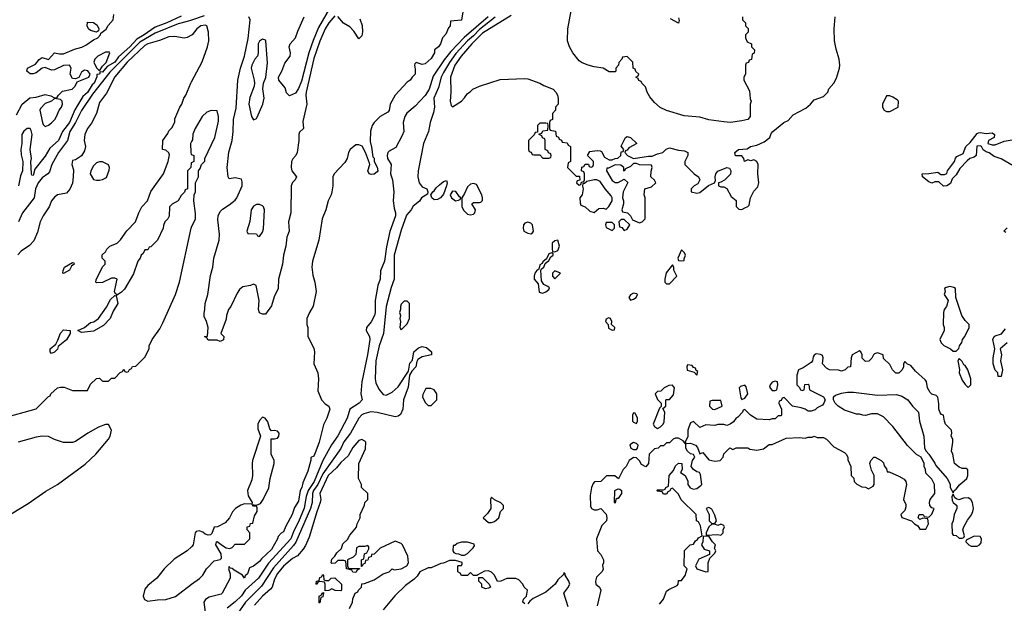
# Model space of a CAD drawing. Header units: inches. Extents: x 2348352 to 2479776, y 460422 to 613655.
# Tile 547 of 590: x 2458860 to 2465390, y 574942 to 578811. Entities that reach past the tile are written whole.
import ezdxf

# ---------------------------------------------------------------- set-up
doc = ezdxf.new("R2010")
doc.units = ezdxf.units.IN
doc.header["$MEASUREMENT"] = 0
doc.layers.add('C4557', color=7, linetype='Continuous')
doc.layers.add('C4567', color=7, linetype='Continuous')

msp = doc.modelspace()

# ---------------------------------------------------------------- linework, layer by layer
at = {"layer": 'C4557', "color": 4}
for points, elevation in [([(2458839.5, 578180.5), (2458877.2, 578250), (2458927.6, 578292.4), (2458970, 578298), (2459030, 578314), (2459067.1, 578307.1), (2459090, 578292), (2459107.3, 578292.7), (2459118, 578310), (2459144.1, 578335.9), (2459209, 578351), (2459228, 578370), (2459240.2, 578399.8), (2459318, 578430), (2459328, 578450), (2459312.5, 578472.5), (2459290, 578475.3), (2459270, 578462), (2459252.7, 578427.3), (2459230, 578418), (2459210, 578422), (2459194, 578450), (2459200.9, 578490), (2459189.3, 578509.3), (2459150, 578507), (2459090, 578479.3), (2459070, 578477.2), (2459030, 578494), (2459010, 578489.2), (2458970, 578458), (2458950, 578452), (2458930, 578452), (2458906.6, 578470), (2458912.7, 578490), (2458964.4, 578515.6), (2458990, 578546), (2459010, 578561), (2459050, 578546), (2459090, 578592), (2459123.8, 578583.8), (2459150, 578583.8), (2459224.2, 578615.8), (2459271.8, 578628.2), (2459299.1, 578640.9), (2459350, 578677.3), (2459378, 578690), (2459395.3, 578710), (2459398, 578722), (2459432.9, 578747.1), (2459447.2, 578772.8), (2459480.9, 578810), (2459484.7, 578844.7)], 12), ([(2460000, 578808.7), (2459970, 578798.6), (2459910, 578783.4), (2459758.2, 578721.8), (2459657.7, 578662.3), (2459457.6, 578462.4), (2459343, 578317), (2459270, 578209.7), (2459230.8, 578129.2), (2459193.6, 578070), (2459177.8, 578010), (2459116.5, 577930), (2459073.4, 577850), (2459057.4, 577802.6), (2459047.3, 577790), (2459010, 577762.4), (2458983.2, 577730), (2458965.2, 577690), (2458954.9, 577630), (2458878.5, 577530), (2458851.3, 577470)], 16), ([(2459930, 578834.5), (2459834.8, 578790), (2459758, 578762), (2459686, 578710), (2459637.4, 578682.6), (2459590, 578629.8), (2459515.5, 578564.5), (2459490, 578529.8), (2459439.6, 578500.4), (2459410, 578464), (2459394, 578466), (2459390, 578449), (2459372, 578448), (2459372, 578432), (2459354.4, 578390), (2459341.2, 578378.8), (2459310, 578328), (2459278, 578302), (2459226.4, 578213.6), (2459190.2, 578130), (2459143.8, 578070), (2459116.4, 578010), (2459060.3, 577959.7), (2459030, 577905.2), (2458961, 577819), (2458950, 577778), (2458940.4, 577780.4), (2458938, 577790), (2458934, 577870), (2458939, 577890), (2458929, 577950), (2458942.7, 578050), (2458936.5, 578076.5), (2458928.7, 578088.7), (2458910, 578089), (2458887.5, 578072.5), (2458874.8, 578050), (2458874.8, 577990), (2458867.7, 577950), (2458870, 577914), (2458881, 577870), (2458878, 577810), (2458865.2, 577774.8), (2458852, 577710)], 12), ([(2460000, 578708.5), (2459970, 578692.7), (2459950, 578689.3), (2459890, 578699.6), (2459850, 578698), (2459786.7, 578673.3), (2459710, 578651.6), (2459690, 578639.9), (2459573.7, 578530), (2459490, 578432), (2459436.7, 578323.3), (2459390, 578260.9), (2459370.3, 578190), (2459335.8, 578124.2), (2459310, 578089.2), (2459293, 578050), (2459286.8, 578010), (2459296.3, 577970), (2459290, 577942), (2459270, 577909), (2459230, 577882), (2459210, 577878), (2459206.8, 577850), (2459215.9, 577815.9), (2459215.5, 577770), (2459210, 577728), (2459193.2, 577686.8), (2459170, 577662), (2459110, 577649), (2459090, 577635.3), (2459071.3, 577610), (2459056, 577570), (2459014.8, 577510), (2458994.8, 577470), (2458978, 577402), (2458954.6, 577345.4), (2458925.5, 577314.5), (2458870, 577277.2), (2458847.3, 577252.7)], 24), ([(2460000, 577863), (2459998, 577862), (2459994, 577830), (2459974, 577810), (2459974, 577690), (2459958, 577682), (2459952.7, 577667.3), (2459930, 577646), (2459912, 577610), (2459871.6, 577588.4), (2459854, 577570), (2459851.1, 577508.9), (2459842, 577490), (2459822, 577470), (2459812.7, 577447.3), (2459812, 577430), (2459774, 577350), (2459730, 577306), (2459718, 577302), (2459710, 577286), (2459690, 577286), (2459679.8, 577260.2), (2459666, 577250), (2459658, 577230), (2459642.8, 577210), (2459614.8, 577125.2), (2459555.2, 577024.8), (2459535.2, 577004.8), (2459502, 576982), (2459506, 576990), (2459494.6, 576994.6), (2459489.2, 577010), (2459506, 577090), (2459490, 577098), (2459470, 577098), (2459410, 577068.7), (2459370, 577066), (2459366, 577070), (2459367.3, 577087.3), (2459408.4, 577171.6), (2459426, 577190), (2459426, 577210), (2459406, 577230), (2459407.3, 577252.7), (2459428.4, 577271.6), (2459438, 577290), (2459458, 577310), (2459506, 577330), (2459528.7, 577351.3), (2459570, 577412), (2459628, 577470), (2459649.3, 577530.7), (2459669, 577570), (2459708.7, 577610), (2459730, 577672), (2459813.2, 577790), (2459844, 577870), (2459854, 577914), (2459848.4, 577928.4), (2459830, 577946), (2459808, 577950), (2459808.7, 578010), (2459843.1, 578056.9), (2459850, 578074), (2459870, 578094), (2459888, 578132), (2459890, 578154), (2459922, 578230), (2459935.3, 578250), (2459948.7, 578290), (2459962, 578310), (2459995.3, 578390), (2460000, 578398.9)], 24), ([(2460000, 578003.7), (2459992, 577990), (2459994, 577930), (2459998, 577918), (2460000, 577917)], 24), ([(2458746, 576170), (2458970, 576232), (2459050, 576314), (2459062, 576318), (2459066, 576330), (2459110, 576371), (2459130, 576376), (2459155.3, 576375.3), (2459210, 576354), (2459310, 576354), (2459330, 576394), (2459370, 576432), (2459390, 576434), (2459410, 576414), (2459450, 576414), (2459470, 576434), (2459490, 576434), (2459527.3, 576472.7), (2459542, 576478), (2459550, 576494), (2459558, 576478), (2459570, 576474), (2459582, 576478), (2459587.3, 576492.7), (2459602, 576498), (2459607.3, 576512.7), (2459630, 576514), (2459690, 576574), (2459718, 576630), (2459718, 576650), (2459738, 576690), (2459790, 576762), (2459810, 576802), (2459892.3, 576990), (2459919.3, 577070), (2459997.2, 577430), (2460000, 577436)], 24), ([(2458804.4, 575535.6), (2458915.8, 575604.2), (2459034.2, 575685.9), (2459110, 575730.7), (2459295.3, 575864.7), (2459365.2, 575930), (2459449, 576030), (2459459, 576050), (2459468.7, 576090), (2459450, 576128), (2459430, 576128.7), (2459382, 576110), (2459312, 576070), (2459230, 576015.3), (2459210, 576009), (2459150, 576008.7), (2459090, 576028.7), (2459050, 576048.7), (2459010, 576049.2), (2458970, 576043.7), (2458850, 576009.5)], 24), ([(2460000, 575316.2), (2459970.5, 575289.5), (2459884.7, 575235.3), (2459818.8, 575170), (2459770.4, 575109.6), (2459710, 575061.2), (2459690, 575035.3), (2459678.8, 574990), (2459687.9, 574967.9), (2459710, 574956), (2459773.6, 574966.4), (2459830, 574967.3), (2459892.3, 574987.7), (2460000, 575068.7)], 24)]:
    msp.add_lwpolyline(points, dxfattribs=dict(at, elevation=elevation))
for points, elevation in [([(2459370, 578728.7), (2459330, 578739), (2459315.3, 578750), (2459308, 578770), (2459310, 578794), (2459350, 578791.3), (2459374, 578774), (2459384.7, 578750), (2459382, 578738)], 12), ([(2459430, 578596), (2459378, 578570), (2459358, 578550), (2459351.3, 578530), (2459370, 578492), (2459390, 578472), (2459410, 578502), (2459433.6, 578526.4), (2459458, 578590), (2459455.3, 578595.3)], 12), ([(2459090, 578288), (2459072, 578270), (2459030, 578256), (2458998.8, 578221.2), (2458993.4, 578210), (2459010.7, 578130), (2459016.3, 578116.3), (2459030, 578102.8), (2459050, 578110.8), (2459070, 578126.8), (2459093.2, 578150), (2459105.2, 578170), (2459121.2, 578210), (2459137.2, 578230), (2459144, 578250), (2459142, 578270), (2459130, 578282)], 12), ([(2459410, 577868.7), (2459390, 577868.7), (2459370, 577862), (2459350, 577842), (2459330.8, 577810), (2459327.3, 577790), (2459350, 577751.3), (2459370, 577746), (2459390, 577746.8), (2459410, 577751), (2459434.8, 577765.2), (2459454, 577814), (2459455.3, 577830), (2459448.4, 577848.4)], 28), ([(2459150, 577128.7), (2459146, 577130), (2459148, 577148), (2459158, 577170), (2459210, 577202), (2459219.6, 577199.6), (2459222, 577190), (2459203.6, 577176.4), (2459191.3, 577150)], 24), ([(2459270, 576738), (2459246, 576750), (2459290, 576771.3), (2459330, 576802.8), (2459352.1, 576807.9), (2459382, 576830), (2459435.1, 576904.9), (2459462.9, 576957.1), (2459490, 576982), (2459499.6, 576979.6), (2459510.5, 576930), (2459480.4, 576879.6), (2459459.1, 576830), (2459416.1, 576783.9), (2459350, 576746.6)], 24), ([(2459070, 576598), (2459062, 576610), (2459062, 576630), (2459099, 576661), (2459114, 576686), (2459130, 576734), (2459150, 576754), (2459194, 576750), (2459194, 576730), (2459170.6, 576689.4), (2459115.3, 576644.7), (2459110, 576628), (2459090, 576608)], 24)]:
    msp.add_lwpolyline(points, close=True, dxfattribs=dict(at, elevation=elevation))
at = {"layer": 'C4567', "color": 4}
for points, elevation in [([(2461798, 578862), (2461790, 578808), (2461718, 578802), (2461714, 578770), (2461703.6, 578756.4), (2461685.4, 578714.6), (2461664.7, 578690), (2461651, 578650), (2461638, 578630), (2461611.3, 578610), (2461610.7, 578590), (2461590, 578554), (2461550, 578519), (2461530, 578514), (2461490, 578528), (2461481, 578519), (2461478, 578510), (2461483.5, 578483.5), (2461482.8, 578450), (2461462.8, 578430), (2461450, 578409), (2461430, 578396), (2461350.3, 578309.7), (2461316.4, 578250), (2461310, 578208), (2461302, 578198), (2461250, 578168.7), (2461210, 578128.7), (2461198.8, 578110), (2461187.7, 578072.3), (2461183.8, 578003.8), (2461193.7, 577966.3), (2461202, 577902), (2461210, 577892), (2461211.3, 577870), (2461230, 577834), (2461234.8, 577810), (2461230, 577802), (2461210, 577786), (2461190, 577785.2), (2461178, 577790), (2461169, 577810), (2461182, 577850), (2461180.4, 577860.4), (2461154, 577930), (2461131.9, 577971.9), (2461110, 577981.2), (2461090, 577981.2), (2461051, 577950), (2461041, 577930), (2461031, 577890), (2461016.8, 577863.2), (2460944.7, 577790), (2460936, 577770), (2460937.3, 577710), (2460931, 577670), (2460926, 577650), (2460906, 577610), (2460891, 577550), (2460866.8, 577490), (2460844.7, 577350), (2460801, 577210), (2460798, 577170), (2460803.6, 577116.4), (2460818, 577070), (2460826, 577010), (2460807.1, 576912.9), (2460781, 576870), (2460764.7, 576830), (2460764.7, 576790), (2460771.3, 576770), (2460771.6, 576711.6), (2460810, 576634), (2460816, 576610), (2460811.3, 576530), (2460838, 576470), (2460842, 576430), (2460838, 576350), (2460861, 576290), (2460884.9, 576264.9), (2460911.3, 576250), (2460918, 576230), (2460898, 576170), (2460875.3, 576124.7), (2460846, 576010), (2460824.7, 575950), (2460810, 575918), (2460792, 575908), (2460792, 575892), (2460770, 575818), (2460738.5, 575741.5), (2460730.4, 575710), (2460719.1, 575690), (2460710, 575619), (2460683.4, 575576.6), (2460667.7, 575530), (2460625.3, 575454.7), (2460610, 575417.2), (2460593.2, 575406.8), (2460574, 575386), (2460570, 575368.7), (2460530, 575299.3), (2460463, 575237), (2460450, 575219), (2460410, 575189), (2460383.5, 575176.5), (2460370, 575138), (2460356, 575124), (2460350, 575108), (2460338, 575130), (2460282, 575162), (2460270, 575174), (2460256.4, 575176.4), (2460250, 575186), (2460244.7, 575170), (2460256.9, 575136.9), (2460256, 575110), (2460202, 575010), (2460196.9, 575003.1), (2460116.9, 574983.1), (2460091.3, 574968.7), (2460082, 574950), (2460094, 574850)], 24), ([(2460914.5, 578885.5), (2460841.4, 578758.6), (2460806.1, 578673.9), (2460777.3, 578590), (2460730, 578404), (2460710, 578355.3), (2460690, 578324), (2460650, 578306), (2460630, 578326), (2460620.1, 578360.1), (2460579.5, 578410), (2460577, 578430), (2460599.6, 578470), (2460618.3, 578521.7), (2460653.6, 578570), (2460655.6, 578590), (2460648.1, 578631.9), (2460654.5, 578650), (2460689.5, 578690), (2460704.6, 578735.4), (2460746.9, 578830)], 12), ([(2463654, 578830), (2463654, 578810), (2463674, 578790), (2463674, 578770), (2463691.6, 578751.6), (2463691.6, 578728.4), (2463674, 578710), (2463674, 578690), (2463684.7, 578664.7), (2463714, 578650), (2463714, 578630), (2463734, 578610), (2463731.6, 578588.4), (2463718, 578582), (2463712.7, 578547.3), (2463698, 578542), (2463692.7, 578527.3), (2463678, 578522), (2463674, 578510), (2463674, 578450), (2463662, 578430), (2463662, 578410), (2463699.6, 578339.6), (2463705.4, 578285.4), (2463711.3, 578270), (2463704.7, 578250), (2463704.7, 578170), (2463690, 578149), (2463650, 578139.3), (2463574, 578130), (2463530, 578133.3), (2463430, 578147.6), (2463370, 578163.7), (2463267.1, 578172.9), (2463150, 578209.5), (2463107.7, 578227.7), (2463070, 578262), (2463040.2, 578300.2), (2463022, 578330), (2463010, 578366), (2462986, 578390), (2462982, 578402), (2462967.3, 578407.3), (2462962, 578422), (2462946, 578430), (2462962, 578438), (2462966, 578450), (2462947.3, 578467.3), (2462942, 578482), (2462928.4, 578488.4), (2462926, 578530), (2462890, 578566), (2462858, 578562), (2462854, 578550), (2462832.7, 578527.3), (2462832, 578510), (2462814, 578490), (2462814, 578470), (2462810, 578466), (2462770, 578466), (2462728.7, 578488.7), (2462670, 578497.2), (2462630.7, 578509.3), (2462590, 578525.1), (2462570, 578538), (2462529.4, 578590), (2462506.6, 578630), (2462492.3, 578670), (2462496, 578750), (2462517.2, 578870)], 36), ([(2460083.4, 578836.6), (2460000, 578808.7)], 16), ([(2460950, 578837), (2460910, 578789.4), (2460886, 578750), (2460850, 578669.2), (2460810, 578554), (2460759, 578330), (2460757.4, 578310), (2460764.9, 578250), (2460736.9, 578136.9), (2460742, 578090), (2460715.3, 578064.7), (2460710.5, 578049.5), (2460710.4, 578010.3), (2460700.5, 577930), (2460690.7, 577910), (2460670.5, 577889.5), (2460663, 577870), (2460661.6, 577830), (2460666, 577810), (2460696, 577770), (2460686.8, 577750), (2460668.8, 577731.2), (2460661.1, 577710), (2460659.1, 577530), (2460643.1, 577470), (2460647.7, 577410), (2460632.7, 577370), (2460625.5, 577310), (2460610.4, 577250), (2460603.8, 577190), (2460576.5, 577090), (2460575.3, 577030), (2460547, 576973), (2460530, 576914), (2460490, 576858), (2460470, 576858), (2460450, 576868), (2460444, 576890), (2460449.3, 576950), (2460428.7, 577048.7), (2460410, 577058), (2460390.9, 577049.1), (2460340.7, 577039.3), (2460318, 577022), (2460301.6, 576998.4), (2460261, 576910), (2460244.7, 576890), (2460231, 576850), (2460230, 576826), (2460194, 576730), (2460214, 576710), (2460211.6, 576688.4), (2460190, 576678), (2460170, 576686), (2460110, 576686), (2460102, 576702), (2460086, 576710), (2460106, 576714), (2460109, 576770), (2460099, 576810), (2460083.1, 576843.1), (2460083.1, 576863.1), (2460089, 576891), (2460089.4, 576930), (2460107.8, 576990), (2460124.7, 577115.3), (2460141.2, 577170), (2460147.3, 577230), (2460182.9, 577350), (2460185.1, 577390), (2460174.8, 577485.2), (2460176.2, 577510), (2460190, 577538.8), (2460204.4, 577555.6), (2460250, 577582.8), (2460290, 577614.8), (2460300.9, 577630), (2460334.5, 577710), (2460336, 577736), (2460330, 577754), (2460290, 577762.7), (2460250, 577755.3), (2460242.7, 577770), (2460235.6, 577830), (2460247.3, 577932.7), (2460269.7, 578010), (2460276.2, 578070), (2460277.4, 578150), (2460296.6, 578223.4), (2460307.4, 578410), (2460324.7, 578490), (2460351.6, 578570), (2460374.9, 578685.1), (2460388.2, 578810), (2460379.6, 578830)], 16), ([(2461967.6, 578830), (2461808, 578692), (2461719, 578601), (2461676.3, 578543.7), (2461603, 578437), (2461574.9, 578350), (2461550, 578309.3), (2461482.4, 578237.6), (2461428.4, 578191.6), (2461414, 578170), (2461402.4, 578130), (2461407.2, 578070), (2461396, 578044), (2461355.6, 577964.4), (2461310, 577939.3), (2461302, 577930), (2461298, 577910), (2461300.5, 577890), (2461322.8, 577850), (2461319.3, 577790), (2461332.7, 577750), (2461341.6, 577670), (2461337, 577610), (2461342.6, 577562.6), (2461352.2, 577530), (2461352.2, 577510), (2461313.8, 577406.2), (2461293.7, 577306.3), (2461280.4, 577210), (2461254, 577146), (2461251.8, 577090), (2461234.9, 577050), (2461218.4, 576950), (2461217, 576870), (2461212.2, 576850), (2461191.7, 576808.3), (2461159.1, 576770), (2461157.3, 576750), (2461179.3, 576710), (2461181.3, 576690), (2461165.7, 576590), (2461128.7, 576410), (2461121.6, 576330), (2461131, 576290), (2461110.8, 576270), (2461050.6, 576230), (2461032.7, 576170), (2460970, 576052.7), (2460928, 575992), (2460870.3, 575890), (2460813, 575750), (2460772.8, 575690), (2460760.7, 575650), (2460746.8, 575573.2), (2460710, 575482.7), (2460677.2, 575422.8), (2460658, 575370), (2460510, 575207.8), (2460443.8, 575110), (2460356.4, 575030), (2460330, 574992), (2460290, 574951.6), (2460236, 574910)], 28), ([(2462013.7, 578826.4), (2461910, 578745.8), (2461870, 578702.8), (2461830, 578669.8), (2461752.7, 578587.3), (2461710, 578528), (2461670, 578461.6), (2461656.1, 578430), (2461638.2, 578361.8), (2461606.7, 578290), (2461610.3, 578230), (2461605.1, 578194.9), (2461582.4, 578130), (2461570.4, 578070), (2461538, 577990), (2461502.4, 577810), (2461501.6, 577770), (2461510.4, 577730), (2461530, 577704), (2461561, 577690), (2461566.8, 577670), (2461565.4, 577654.6), (2461524.7, 577630), (2461511.1, 577608.9), (2461470, 577575.3), (2461456, 577550), (2461425.7, 577514.3), (2461390, 577415.3), (2461343.1, 577250), (2461344.7, 577090), (2461323.4, 577036.6), (2461290.4, 576910), (2461272.4, 576730), (2461244.9, 576650), (2461222, 576550), (2461217.1, 576430), (2461222.8, 576402.8), (2461242, 576362), (2461270, 576326), (2461290, 576321), (2461330, 576342.8), (2461370, 576377.3), (2461438.6, 576481.4), (2461446.5, 576533.5), (2461465.2, 576554.8), (2461474, 576610), (2461504.1, 576635.9), (2461530, 576644), (2461557.5, 576637.5), (2461592, 576610), (2461592, 576590), (2461530, 576577.2), (2461501.4, 576558.6), (2461494, 576546), (2461486.8, 576510), (2461459.8, 576480.2), (2461445.4, 576454.6), (2461435.6, 576375.6), (2461404.9, 576290), (2461400.3, 576230), (2461386.7, 576193.3), (2461370, 576182), (2461350, 576178.7), (2461230, 576207.6), (2461189, 576211), (2461141.4, 576198.6), (2461128.9, 576191.1), (2461110, 576169.3), (2461053.7, 576070), (2461010, 576012), (2460990, 575969.5), (2460870, 575801.1), (2460838, 575730), (2460807.6, 575690), (2460801.6, 575670), (2460800.2, 575610), (2460789.3, 575570), (2460691.5, 575348.5), (2460675.2, 575324.8), (2460542.9, 575177.1), (2460464.7, 575055.3), (2460358.7, 574950), (2460303, 574870)], 32), ([(2461116.1, 578816.1), (2461131.4, 578771.4), (2461134.3, 578730), (2461130, 578704), (2461110, 578684), (2461075.2, 578735.2), (2461050, 578763.6), (2461008, 578788), (2460970, 578831.6)], 16), ([(2462120.6, 578839.4), (2461930, 578722.3), (2461857.8, 578650), (2461787.4, 578570), (2461746, 578510), (2461716.3, 578430), (2461719.1, 578330), (2461716, 578270), (2461722, 578242), (2461730, 578234), (2461789.1, 578270.9), (2461810, 578292), (2461830, 578322), (2461848.4, 578331.6), (2461866, 578350), (2461908.9, 578371.1), (2462046.3, 578413.7), (2462210, 578422), (2462230, 578419.1), (2462310, 578390.8), (2462335.5, 578375.5), (2462398, 578350), (2462416, 578330), (2462426, 578310), (2462431.6, 578288.4), (2462432, 578250), (2462414, 578230), (2462414, 578210), (2462394, 578190), (2462394, 578150), (2462378, 578142), (2462374, 578130), (2462374, 578090), (2462378, 578078), (2462412.7, 578072.7), (2462418, 578038), (2462432.7, 578032.7), (2462438, 578018), (2462452.7, 578012.7), (2462458, 577998), (2462490, 577994), (2462498, 577978), (2462514, 577970), (2462514, 577870), (2462498, 577862), (2462494, 577830), (2462550, 577774), (2462572.7, 577772.7), (2462574, 577746), (2462558, 577742), (2462554, 577730), (2462570, 577714), (2462582, 577718), (2462586, 577734), (2462602, 577738), (2462606, 577750), (2462606, 577790), (2462602, 577802), (2462586, 577810), (2462587.3, 577832.7), (2462602, 577838), (2462610, 577854), (2462632.7, 577852.7), (2462638, 577838), (2462650, 577834), (2462662, 577838), (2462666, 577850), (2462666, 577870), (2462626, 577910), (2462642, 577938), (2462690, 577944.7), (2462710, 577942), (2462718, 577938), (2462739.6, 577899.6), (2462770, 577882), (2462790, 577882), (2462808.4, 577891.6), (2462827.3, 577892.7), (2462846, 577910), (2462850, 577934), (2462862, 577938), (2462866, 577950), (2462848.4, 577971.6), (2462878, 578030), (2462890, 578036), (2462912, 578030), (2462954, 577990), (2462899.6, 577960.4), (2462890, 577946), (2462878, 577942), (2462874, 577930), (2462892, 577910), (2462930, 577891.3), (2463030, 577906), (2463054.6, 577905.4), (2463090, 577921), (2463126, 577930), (2463147.3, 577952.7), (2463170, 577962), (2463230, 577946), (2463270, 577941), (2463291.3, 577930), (2463291.3, 577910), (2463272, 577870), (2463272, 577850), (2463334, 577790), (2463362, 577770), (2463371.3, 577750), (2463356.9, 577723.1), (2463334, 577710), (2463314, 577690), (2463314, 577670), (2463350, 577661), (2463370, 577664.7), (2463429.1, 577710.9), (2463468, 577730), (2463475.3, 577744.7), (2463472.7, 577770), (2463476, 577790), (2463490, 577806.8), (2463550, 577831.3), (2463566.8, 577826.8), (2463577.3, 577810), (2463573.4, 577786.6), (2463533.7, 577746.3), (2463510, 577733.2), (2463494, 577730), (2463494, 577710), (2463510, 577702), (2463530, 577702), (2463550, 577692), (2463579.6, 577639.6), (2463612.7, 577612.7), (2463612.7, 577572.7), (2463630, 577554), (2463650, 577552), (2463670, 577564.7), (2463690, 577572), (2463698, 577582), (2463708, 577630), (2463730, 577674), (2463756.4, 577703.6), (2463762, 577730), (2463755.3, 577790), (2463758, 577850), (2463748, 577870), (2463730, 577882), (2463710, 577875.3), (2463690, 577882), (2463668, 577870), (2463662, 577890), (2463650, 577908), (2463608.4, 577908.4), (2463602, 577930), (2463628, 577950), (2463684.7, 577955.3), (2463708, 577970), (2463750, 577978.8), (2463798, 578002), (2463835.3, 578030), (2463844.1, 578055.9), (2463855.3, 578070), (2463929, 578130), (2463957.6, 578142.4), (2463990, 578181), (2464074.9, 578225.1), (2464105.2, 578250), (2464130, 578278.8), (2464190, 578300.7), (2464220.9, 578330), (2464227.5, 578352.5), (2464259, 578390), (2464276.5, 578423.5), (2464297.2, 578490), (2464299.3, 578510), (2464295.1, 578550), (2464274.5, 578614.5), (2464263.7, 578670), (2464262, 578750), (2464269.4, 578830.6)], 36), ([(2463230, 578822), (2463234.8, 578805.2), (2463230, 578788), (2463177.2, 578817.2)], 32), ([(2460000, 578398.9), (2460070, 578532), (2460106, 578630), (2460113.6, 578670), (2460111.9, 578728.1), (2460101.2, 578770), (2460090, 578775.1), (2460060.7, 578770), (2460035.5, 578750), (2460002.8, 578710), (2460000, 578708.5)], 24), ([(2460000, 577436), (2460025.2, 577490), (2460025.6, 577525.6), (2460015.3, 577610), (2460018, 577650), (2460026, 577670), (2460026, 577730), (2460046, 577770), (2460046, 577810), (2460056.4, 577823.6), (2460066, 577850), (2460087.3, 577872.7), (2460088.4, 577891.6), (2460153.2, 578030), (2460178, 578138), (2460179, 578170), (2460170, 578206), (2460130, 578208), (2460102, 578198), (2460070, 578168), (2460024.7, 578090), (2460007.7, 578052.3), (2460006, 578014), (2460000, 578003.7)], 24), ([(2465450, 577842), (2465368.9, 577888.9), (2465323.7, 577903.7), (2465290, 577928.7), (2465270, 577935.3), (2465249.2, 577949.2), (2465238, 577970), (2465230, 577974), (2465207.7, 577972.3), (2465202.8, 577910), (2465190, 577899.3), (2465162, 577890), (2465144, 577876), (2465095.5, 577824.5), (2465070, 577782), (2465044.5, 577755.5), (2465034, 577726), (2465010, 577708.7), (2464988, 577708), (2464955.3, 577735.3), (2464930, 577735.3), (2464910, 577728), (2464890, 577735.3), (2464848, 577770), (2464846, 577790), (2464890, 577791), (2464950, 577801), (2464970, 577784.7), (2464994.6, 577785.4), (2465008.7, 577791.3), (2465013.2, 577810), (2465059, 577870), (2465066.3, 577893.7), (2465076.5, 577903.5), (2465116.5, 577923.5), (2465136, 577970), (2465163.9, 577996.1), (2465210, 578056), (2465220.2, 578059.8), (2465230, 578062.8), (2465270, 578057.3), (2465310, 578061), (2465324.7, 578050), (2465322, 578030), (2465284.7, 578010), (2465282, 577990), (2465310, 577981), (2465330, 577982), (2465390, 578004.9), (2465470, 578018.8)], 32), ([(2460000, 577917), (2460014, 577910), (2460014, 577870), (2460000, 577863)], 24), ([(2465401.2, 577401.2), (2465388, 577410), (2465409.1, 577430.9)], 32), ([(2465410, 576669), (2465362, 576630), (2465370.8, 576590), (2465364.7, 576550), (2465378, 576490), (2465370, 576446), (2465350, 576446), (2465348, 576470), (2465330, 576488), (2465315.3, 576530), (2465315.3, 576570), (2465328, 576630), (2465314, 576690), (2465322, 576710), (2465330, 576716), (2465372.3, 576727.7), (2465398, 576762)], 32), ([(2460000, 575068.7), (2460052.1, 575107.9), (2460074, 575130), (2460099, 575170), (2460150, 575224.7), (2460190, 575232), (2460198, 575242), (2460196, 575270), (2460161.2, 575330), (2460166, 575350), (2460170, 575351.3), (2460204.5, 575324.5), (2460230, 575311), (2460254, 575306), (2460268.4, 575311.6), (2460290, 575334), (2460350, 575334), (2460386, 575370), (2460386, 575410), (2460368.4, 575428.4), (2460368, 575450), (2460386, 575454), (2460390, 575472), (2460406, 575474), (2460418, 575522), (2460435.3, 575550), (2460435.3, 575575.3), (2460430, 575586), (2460410, 575586), (2460402, 575598), (2460430, 575592), (2460456.5, 575603.5), (2460475.3, 575630), (2460512.9, 575707.1), (2460521.2, 575770), (2460548, 575870), (2460548, 575890), (2460528, 575930), (2460528, 576032), (2460550, 576032), (2460570, 576038), (2460579, 576050), (2460581.2, 576070), (2460570, 576084), (2460550, 576088.7), (2460530, 576086), (2460518, 576098), (2460504.7, 576144.7), (2460488.9, 576168.9), (2460470, 576175.3), (2460450, 576154), (2460440.5, 576130), (2460439.8, 576099.8), (2460458, 576050), (2460404.7, 575890), (2460401, 575870), (2460404.7, 575790), (2460399.8, 575760.2), (2460371, 575690), (2460374.4, 575654.4), (2460402, 575610), (2460399.6, 575600.4), (2460350, 575602), (2460326.4, 575593.6), (2460292, 575570), (2460271.1, 575548.9), (2460250.9, 575509.1), (2460223.6, 575476.4), (2460171.6, 575448.4), (2460150, 575446), (2460135.3, 575404.7), (2460124.7, 575395.3), (2460110, 575394), (2460090, 575401.2), (2460073.6, 575413.6), (2460050, 575422.7), (2460030, 575419), (2460022.8, 575410), (2460011.3, 575330), (2460002, 575318), (2460000, 575316.2)], 24), ([(2463103.7, 574936.3), (2463129, 574970), (2463150, 575022), (2463165.6, 575034.4), (2463220.4, 575059.6), (2463228, 575070), (2463230, 575094), (2463250, 575094), (2463273.6, 575126.4), (2463286, 575170), (2463266, 575190), (2463268.4, 575291.6), (2463306, 575330), (2463330, 575334), (2463343.1, 575356.9), (2463355.3, 575364.7), (2463363.1, 575376.9), (2463386, 575390), (2463376.4, 575456.4), (2463362, 575482), (2463348.4, 575488.4), (2463346, 575530), (2463247.3, 575627.3), (2463230, 575666), (2463190, 575706), (2463178, 575702), (2463172.7, 575687.3), (2463158, 575682), (2463150, 575666), (2463130, 575666), (2463122, 575682), (2463090, 575686), (2463086, 575690), (2463090, 575694), (2463130, 575694), (2463142, 575698), (2463146, 575710), (2463162, 575718), (2463168, 575790), (2463196.4, 575823.6), (2463210, 575854), (2463230, 575872), (2463252, 575870), (2463254, 575830), (2463242, 575810), (2463274, 575790), (2463290.9, 575750.9), (2463291, 575730), (2463306.8, 575706.8), (2463330, 575698.8), (2463350, 575702.8), (2463377.5, 575722.5), (2463384, 575730), (2463376.4, 575796.4), (2463368.9, 575808.9), (2463350, 575814), (2463329, 575829), (2463314, 575850), (2463322, 575890), (2463338, 575910), (2463336.4, 575916.4), (2463328.7, 575928.7), (2463310, 575934), (2463288.7, 575950), (2463277.2, 575970), (2463278, 575998), (2463260.4, 576020.4), (2463230, 576038), (2463210, 576038), (2463194, 576030), (2463170, 576006), (2463150, 576006), (2463130, 575986), (2463110, 575986), (2463094, 575970), (2463070, 575966), (2463034, 575930), (2463031.3, 575870), (2463012.7, 575847.3), (2462983.1, 575863.1), (2462970, 575886), (2462950, 575906), (2462930, 575908), (2462902, 575890), (2462882, 575850), (2462862, 575830), (2462832, 575768), (2462807.3, 575787.3), (2462752.7, 575787.3), (2462714, 575750), (2462672.7, 575747.3), (2462663.6, 575736.4), (2462652, 575710), (2462643.5, 575656.5), (2462645.4, 575585.4), (2462651.6, 575571.6), (2462670, 575562), (2462690, 575562), (2462714, 575570), (2462750, 575534), (2462754, 575510), (2462752, 575490), (2462722, 575458), (2462686, 575370), (2462692, 575290), (2462714, 575266), (2462732, 575230), (2462732, 575210), (2462724.7, 575195.3), (2462730, 575166), (2462722, 575150), (2462684.9, 575115.1), (2462678.8, 575090), (2462681, 575070), (2462704.7, 575050), (2462714.8, 575030), (2462690, 574926)], 36), ([(2461047.3, 574907.3), (2461068, 574950), (2461068.4, 574971.6), (2461086, 575010), (2461102, 575018), (2461106, 575030), (2461126, 575050), (2461128.7, 575071.3), (2461147.3, 575072.7), (2461210, 575098), (2461270, 575138), (2461310, 575152), (2461330, 575172), (2461344.7, 575164.7), (2461390, 575171.3), (2461428, 575190), (2461439, 575210), (2461434.6, 575254.6), (2461398, 575330), (2461390, 575338), (2461350, 575355.3), (2461251.1, 575308.9), (2461210, 575268), (2461194, 575266), (2461192, 575250), (2461174, 575246), (2461170, 575228), (2461154, 575226), (2461150, 575206), (2461138, 575202), (2461130, 575186), (2461126, 575186), (2461126, 575230), (2461142, 575238), (2461146, 575270), (2461162, 575278), (2461176.4, 575303.6), (2461176.4, 575316.4), (2461170, 575326), (2461150, 575318), (2461110, 575318), (2461094, 575310), (2461090, 575266), (2461071.6, 575248.4), (2461034, 575230), (2461034, 575190), (2461038, 575178), (2461050, 575174), (2461114, 575174), (2461114, 575170), (2461098, 575162), (2461090, 575146), (2461070, 575148), (2461062, 575162), (2461028, 575170), (2461022, 575222), (2461010, 575226), (2460970, 575226), (2460951.6, 575208.4), (2460930, 575206), (2460926, 575210), (2460930, 575234), (2460950, 575254), (2460963.1, 575276.9), (2460994.6, 575305.4), (2461004, 575336), (2461034.6, 575365.4), (2461050, 575394), (2461093.6, 575446.4), (2461098, 575470), (2461118, 575510), (2461118, 575530), (2461147.3, 575592.7), (2461148, 575610), (2461168, 575630), (2461168, 575670), (2461126, 575710), (2461126, 575730), (2461108, 575770), (2461108.7, 575870), (2461154.6, 575965.4), (2461155.3, 576010), (2461150, 576018), (2461130, 576028), (2461110, 576022), (2461070, 575975.3), (2461039.3, 575920.7), (2460990, 575876), (2460960.6, 575839.4), (2460904.9, 575790), (2460850.7, 575670), (2460858, 575630), (2460853.4, 575610), (2460830, 575548), (2460779.8, 575380.2), (2460754.8, 575325.2), (2460739.8, 575300.2), (2460702.8, 575257.2), (2460670, 575239), (2460610, 575189.2), (2460570, 575139), (2460550, 575102), (2460533.4, 575050), (2460524.4, 575035.6), (2460470.7, 574990), (2460418, 574930)], 36), ([(2462210, 574938), (2462198, 574950), (2462202, 574970), (2462222, 574990), (2462228, 575030), (2462206, 575050), (2462198, 575070), (2462170, 575098), (2462150, 575106), (2462090, 575106), (2462051.1, 575088.9), (2462028, 575088), (2462008, 575130), (2461990, 575148), (2461970, 575158), (2461943.6, 575156.4), (2461894, 575130), (2461894, 575126), (2461870, 575126), (2461850, 575146), (2461830, 575126), (2461790, 575126), (2461782, 575142), (2461766, 575150), (2461766, 575190), (2461770, 575194), (2461790, 575194), (2461795.3, 575204.7), (2461794, 575214), (2461750, 575226), (2461710, 575226), (2461671.6, 575208.4), (2461652.7, 575207.3), (2461590, 575178), (2461570, 575178), (2461514, 575150), (2461496.9, 575123.1), (2461476.9, 575103.1), (2461419.8, 575060.2), (2461347.9, 574992.1), (2461270, 574899)], 36), ([(2462498, 574918), (2462469, 575010), (2462495.5, 575044.5), (2462508.7, 575070), (2462502, 575090), (2462478, 575130), (2462478, 575138), (2462470, 575146), (2462466, 575134), (2462430, 575098), (2462410.7, 575069.3), (2462350, 575015.3), (2462266.4, 574973.6), (2462242.8, 574957.2), (2462230, 574938)], 36)]:
    msp.add_lwpolyline(points, dxfattribs=dict(at, elevation=elevation))
for points, elevation in [([(2460470, 578682), (2460450, 578668), (2460441, 578650), (2460442, 578590), (2460436.3, 578570), (2460420.5, 578550), (2460400.5, 578510), (2460395.5, 578490), (2460415.5, 578410), (2460416.3, 578390), (2460414, 578370), (2460385.7, 578294.3), (2460380.4, 578250), (2460397.3, 578170), (2460410, 578146.8), (2460430, 578156), (2460434.9, 578165.1), (2460473.6, 578250), (2460482, 578290), (2460472.9, 578352.9), (2460478, 578390), (2460492.8, 578427.2), (2460503.9, 578523.9), (2460492.3, 578670), (2460490, 578675.3)], 16), ([(2464630, 578306), (2464610, 578306), (2464582, 578250), (2464582, 578230), (2464594, 578210), (2464610, 578202), (2464630, 578202), (2464686, 578230), (2464688, 578270), (2464680.4, 578280.4), (2464650, 578298)], 36), ([(2462350, 578126), (2462310, 578126), (2462294, 578110), (2462294, 578066), (2462278, 578062), (2462272.7, 578047.3), (2462234, 578010), (2462234, 577950), (2462238, 577938), (2462252.7, 577932.7), (2462258, 577918), (2462270, 577914), (2462310, 577914), (2462330, 577894), (2462370, 577894), (2462382, 577898), (2462386, 577910), (2462382, 577922), (2462367.3, 577927.3), (2462362, 577942), (2462346, 577950), (2462346, 578010), (2462342, 578022), (2462327.3, 578027.3), (2462322, 578042), (2462306, 578050), (2462306, 578054), (2462322, 578058), (2462330, 578074), (2462362, 578078), (2462366, 578110), (2462362, 578122)], 36), ([(2462950, 577858), (2462930, 577858), (2462910, 577838), (2462878, 577822), (2462870, 577806), (2462866, 577810), (2462866, 577830), (2462847.3, 577847.3), (2462810, 577848), (2462766, 577826), (2462754, 577826), (2462752, 577810), (2462790, 577744.7), (2462810, 577731.3), (2462828.4, 577731.6), (2462870, 577754), (2462892.7, 577732.7), (2462862, 577670), (2462858, 577630), (2462864.7, 577610), (2462864.7, 577590), (2462854, 577550), (2462858, 577538), (2462891.1, 577531.1), (2462910.9, 577510.9), (2462924.7, 577484.7), (2462970, 577464.7), (2462988.9, 577471.1), (2463008, 577490), (2463008, 577630), (2463002, 577650), (2463006, 577690), (2463050, 577702), (2463078, 577730), (2463070, 577746), (2463046, 577770), (2463047.3, 577807.3), (2463055.3, 577830), (2463050, 577846), (2462970, 577848)], 36), ([(2461610, 577617.2), (2461594, 577630), (2461586, 577650), (2461599, 577670), (2461610, 577676.3), (2461623.1, 577696.9), (2461643.8, 577716.2), (2461670, 577737.3), (2461690, 577744.7), (2461695.5, 577730), (2461690.4, 577710.4), (2461670, 577654.5), (2461650, 577629.5), (2461630, 577618.4)], 32), ([(2462670, 577748.7), (2462622, 577738), (2462606, 577726), (2462594, 577726), (2462592, 577708), (2462597.3, 577690), (2462590.8, 577650), (2462576, 577630), (2462576.9, 577596.9), (2462582, 577582), (2462610.9, 577570.9), (2462642, 577542), (2462670, 577532), (2462700.4, 577559.6), (2462730, 577562), (2462750, 577554), (2462768.4, 577571.6), (2462788.7, 577610), (2462788.7, 577630), (2462783.1, 577643.1), (2462742, 577690), (2462710, 577738), (2462688.4, 577748.4)], 36), ([(2461730, 577675.1), (2461715.5, 577650), (2461724, 577630), (2461750, 577611), (2461770, 577614), (2461782, 577618), (2461786, 577630), (2461776.4, 577636.4), (2461751.9, 577671.9)], 36), ([(2461870, 577725.2), (2461850, 577721.2), (2461830, 577704), (2461810, 577658), (2461792, 577630), (2461792, 577570), (2461806.4, 577546.4), (2461830, 577522), (2461850, 577518), (2461870, 577522), (2461878, 577530), (2461882, 577550), (2461858, 577590), (2461870, 577598), (2461910, 577598), (2461918, 577602), (2461928.7, 577611.3), (2461929, 577630), (2461924, 577650), (2461890, 577718)], 36), ([(2460450, 577585.2), (2460430, 577585.2), (2460410, 577574), (2460394.8, 577550), (2460385.8, 577474.2), (2460366.8, 577410), (2460372.7, 577392.7), (2460430, 577392), (2460438, 577378), (2460450, 577374), (2460470, 577402), (2460476.2, 577423.8), (2460482.7, 577550), (2460477.2, 577570), (2460470, 577577.2)], 16), ([(2462870, 577486), (2462850, 577486), (2462834, 577470), (2462838, 577438), (2462852.7, 577432.7), (2462870, 577414), (2462890, 577422), (2462906, 577450)], 36), ([(2462230, 577469), (2462210, 577462), (2462201, 577450), (2462198.8, 577430), (2462202.8, 577410), (2462230, 577394.8), (2462250, 577391.3), (2462262, 577398), (2462268.7, 577410), (2462262, 577450), (2462250, 577462)], 36), ([(2462790, 577466), (2462750, 577466), (2462744.7, 577450), (2462750, 577434), (2462790, 577414), (2462806, 577430), (2462806, 577450)], 36), ([(2462428.4, 577348.4), (2462410, 577345.2), (2462391, 577330), (2462391.1, 577291.1), (2462394, 577274), (2462410, 577272), (2462430, 577282), (2462441.2, 577310)], 36), ([(2463250, 577286), (2463224.7, 577230), (2463230, 577214), (2463250, 577212), (2463266, 577214), (2463266, 577226), (2463275.3, 577250), (2463270, 577266)], 36), ([(2462390, 577266), (2462370, 577258), (2462354, 577226), (2462330, 577206), (2462325.4, 577194.6), (2462310, 577186), (2462303.6, 577156.4), (2462290, 577148.7), (2462276, 577130), (2462271.3, 577110), (2462272, 577090), (2462299.6, 577059.6), (2462304.7, 577004.7), (2462330, 576998), (2462350, 577006.8), (2462370, 577022), (2462372.9, 577032.9), (2462363.1, 577043.1), (2462336.4, 577056.4), (2462320.4, 577080.4), (2462315.3, 577150), (2462320.2, 577159.8), (2462335.3, 577170), (2462346, 577194), (2462370, 577214), (2462382, 577238), (2462398, 577250), (2462398, 577258)], 36), ([(2462410, 577146), (2462394, 577130), (2462394, 577110), (2462410, 577094), (2462446, 577130)], 36), ([(2463190, 577186), (2463147.1, 577132.9), (2463138, 577090), (2463138, 577070), (2463150, 577061), (2463170, 577061), (2463218, 577110), (2463198, 577150), (2463198, 577170)], 36), ([(2465030, 577042), (2465003.6, 577036.4), (2464994, 577030), (2464998, 577010), (2464992, 576990), (2465018, 576950), (2465006, 576910), (2464991, 576890), (2464986.8, 576870), (2464984.7, 576790), (2464992, 576770), (2464992, 576750), (2464962, 576690), (2464972, 576670), (2464990, 576652), (2465034, 576630), (2465050, 576614), (2465070, 576614), (2465088.4, 576631.6), (2465094, 576650), (2465109.1, 576670.9), (2465114, 576690), (2465128.7, 576710), (2465158, 576770), (2465158, 576790), (2465130, 576818), (2465109.3, 576849.3), (2465068, 576970), (2465066, 577030), (2465056.4, 577036.4)], 36), ([(2462930, 576999), (2462910, 576988), (2462901, 576970), (2462910, 576952), (2462930, 576958), (2462948, 576970), (2462958, 576990), (2462953.6, 576993.6)], 36), ([(2461430, 576946), (2461410, 576946), (2461390, 576926), (2461384.7, 576910), (2461384.7, 576890), (2461378, 576870), (2461384.7, 576850), (2461381, 576830), (2461384.7, 576810), (2461382, 576770), (2461390, 576754), (2461430, 576794), (2461446, 576830), (2461446, 576930)], 36), ([(2462765.4, 576834.6), (2462750, 576826), (2462744.7, 576810), (2462762, 576790), (2462765.4, 576765.4), (2462790, 576752), (2462806, 576754), (2462808, 576770), (2462786, 576790), (2462788, 576810), (2462778, 576830)], 36), ([(2464430, 576615.3), (2464382, 576590), (2464374, 576570), (2464371.1, 576508.9), (2464352.7, 576507.3), (2464334, 576490), (2464310, 576482), (2464290, 576488.7), (2464230, 576489.2), (2464210, 576502), (2464185.2, 576530), (2464189.2, 576570), (2464184.7, 576584.7), (2464172.1, 576592.1), (2464143.5, 576596.5), (2464130, 576588), (2464123.5, 576576.5), (2464118.8, 576550), (2464110, 576539), (2464055.9, 576504.1), (2464024.7, 576490), (2464014, 576454), (2464014, 576390), (2464032.7, 576372.7), (2464038, 576358), (2464050, 576354), (2464062, 576358), (2464067.3, 576392.7), (2464090, 576394), (2464094, 576390), (2464098, 576358), (2464192, 576310), (2464202, 576290), (2464194, 576270), (2464183.6, 576256.4), (2464150, 576238), (2464135.3, 576224.7), (2464110, 576215.3), (2464090, 576215.3), (2464070, 576228.7), (2464042, 576238), (2463986, 576250), (2463930, 576306), (2463918, 576302), (2463910, 576286), (2463898, 576282), (2463894, 576270), (2463912, 576230), (2463912, 576190), (2463910, 576186), (2463890, 576186), (2463870, 576166), (2463850, 576166), (2463830, 576158), (2463750, 576162), (2463708, 576190), (2463670, 576226), (2463658, 576222), (2463654, 576210), (2463623.6, 576176.4), (2463610, 576168), (2463594.4, 576145.6), (2463571, 576129), (2463550, 576122), (2463530, 576128), (2463490, 576128), (2463470, 576122), (2463410, 576125.2), (2463370, 576108), (2463330, 576148), (2463310, 576138), (2463297.3, 576110), (2463291, 576090), (2463290.9, 576049.1), (2463274, 576010), (2463282, 576002), (2463310, 576002.8), (2463342, 575990), (2463354.8, 575974.8), (2463370, 575934), (2463390, 575942), (2463430, 575894), (2463470, 575884.7), (2463506, 575890), (2463526, 575910), (2463530, 575934), (2463570, 575972), (2463590, 575962), (2463612.7, 575972.7), (2463690, 575974), (2463703.6, 575963.6), (2463750, 575958), (2463792.9, 575967.1), (2463830, 575994), (2463850, 575994), (2463943.1, 576036.9), (2464030, 576042), (2464070, 576038), (2464090, 576044.7), (2464115.3, 576044.7), (2464130, 576051), (2464150, 576042), (2464190, 576042), (2464211.1, 576031.1), (2464259.6, 575979.6), (2464330, 575942), (2464342, 575930), (2464352, 575910), (2464352.7, 575892.7), (2464372, 575850), (2464374, 575790), (2464391.3, 575771.3), (2464394, 575750), (2464411.6, 575731.6), (2464446, 575714), (2464470, 575712), (2464490, 575702), (2464520.4, 575719.6), (2464528, 575730), (2464528, 575790), (2464510, 575826), (2464498, 575870), (2464506, 575890), (2464526, 575910), (2464534, 575910), (2464574, 575890), (2464590, 575874), (2464592.7, 575852.7), (2464610, 575834), (2464614, 575814), (2464626, 575814), (2464690, 575784.7), (2464725.4, 575765.4), (2464738, 575750), (2464742, 575730), (2464722, 575630), (2464736.8, 575596.8), (2464738, 575582), (2464730, 575558), (2464704.7, 575530), (2464711.6, 575511.6), (2464774, 575490), (2464794, 575470), (2464816.9, 575456.9), (2464830, 575434), (2464870, 575434), (2464888, 575470), (2464882, 575502), (2464850, 575506), (2464830, 575498), (2464818, 575510), (2464826, 575530), (2464851.1, 575531.1), (2464858, 575518), (2464890, 575514), (2464910, 575534), (2464926, 575570), (2464910, 575575.3), (2464895.3, 575590), (2464894, 575610), (2464899.3, 575630), (2464928.7, 575670), (2464928, 575730), (2464910, 575766), (2464870, 575806), (2464868, 575830), (2464858, 575850), (2464858, 575870), (2464838, 575910), (2464808.9, 575928.9), (2464748.9, 575988.9), (2464650, 576115.3), (2464590, 576178), (2464550, 576198), (2464510, 576198), (2464470, 576188), (2464451.6, 576188.4), (2464430, 576195.3), (2464410, 576195.3), (2464330, 576222), (2464288, 576250), (2464268, 576270), (2464258, 576290), (2464258, 576310), (2464270, 576322), (2464310, 576336), (2464350, 576341), (2464390, 576341), (2464550, 576321), (2464674.6, 576325.4), (2464710, 576314.8), (2464750.6, 576290.6), (2464781, 576250), (2464821, 576210), (2464826.8, 576150), (2464856, 576050), (2464862, 575970), (2464872, 575950), (2464890, 575932), (2464930, 575872), (2464936, 575856), (2465012, 575770), (2465031.1, 575731.1), (2465032, 575710), (2465050, 575674), (2465058, 575690), (2465070, 575698), (2465092, 575728), (2465142, 575770), (2465148.7, 575790), (2465147.3, 575827.3), (2465136.4, 575836.4), (2465110, 575835.3), (2465090, 575844), (2465059.3, 575870), (2465049.2, 575930), (2465039.3, 575950), (2465048.7, 576010), (2465048, 576030), (2465038, 576050), (2465042, 576070), (2465039, 576090), (2465001.2, 576130), (2464992.7, 576150), (2464986, 576190), (2464974, 576194), (2464964, 576204), (2464955.3, 576230), (2464956.5, 576263.5), (2464948.9, 576308.9), (2464939, 576319), (2464910, 576328.7), (2464898.6, 576338.6), (2464881.2, 576370), (2464873.2, 576413.2), (2464864.7, 576424.7), (2464802, 576482), (2464770, 576518), (2464748, 576528), (2464730, 576546), (2464722, 576530), (2464722, 576510), (2464712, 576490), (2464690, 576468), (2464670, 576468), (2464648, 576490), (2464630, 576526), (2464590, 576566), (2464586, 576590), (2464550, 576602), (2464530, 576595.3), (2464522, 576590), (2464512.7, 576567.3), (2464492.7, 576547.3), (2464470, 576546), (2464447.3, 576567.3), (2464448, 576590), (2464438, 576610)], 36), ([(2465090, 576566), (2465082, 576550), (2465092, 576492), (2465091.3, 576470), (2465110, 576422), (2465130, 576392), (2465150, 576372), (2465168, 576390), (2465168.7, 576430), (2465148, 576490), (2465130, 576518), (2465122, 576522), (2465110, 576546)], 36), ([(2463290, 576522), (2463284, 576510), (2463287.1, 576487.1), (2463334, 576474), (2463350, 576454), (2463358, 576478), (2463346, 576486), (2463342, 576502), (2463330, 576506), (2463319, 576519)], 36), ([(2461587.3, 576367.3), (2461552.7, 576367.3), (2461532.7, 576327.3), (2461532, 576310), (2461550, 576274), (2461570, 576254), (2461590, 576254), (2461626, 576290), (2461626, 576330), (2461610, 576358)], 36), ([(2463190, 576388), (2463166, 576386), (2463134, 576370), (2463111.6, 576348.4), (2463090, 576346), (2463074, 576330), (2463090, 576294), (2463114, 576270), (2463114, 576246), (2463103.6, 576236.4), (2463062, 576130), (2463070, 576114), (2463090, 576102), (2463110, 576112), (2463128, 576130), (2463134.6, 576145.4), (2463138, 576210), (2463126, 576234), (2463146, 576250), (2463146, 576290), (2463150, 576294), (2463170, 576294), (2463196.4, 576323.6), (2463202, 576370)], 36), ([(2463670, 576388), (2463641, 576379), (2463632, 576370), (2463643.6, 576303.6), (2463650, 576294), (2463670, 576302), (2463688.7, 576330), (2463677.2, 576377.2)], 36), ([(2463870, 576414), (2463850, 576408), (2463838, 576390), (2463834, 576374), (2463850, 576354), (2463870, 576354), (2463882, 576358), (2463888, 576390), (2463886, 576410)], 36), ([(2463452.7, 576287.3), (2463438, 576282), (2463434, 576250), (2463454, 576230), (2463470, 576226.8), (2463518, 576250), (2463510, 576286)], 36), ([(2462930, 576206), (2462924.7, 576190), (2462924.7, 576150), (2462930, 576142), (2462950, 576134), (2462958, 576150), (2462958, 576170), (2462942, 576202)], 36), ([(2462930, 576008), (2462907.5, 575992.5), (2462914, 575970), (2462930, 575962), (2462950, 575962), (2462958, 575970), (2462962, 575990), (2462950, 576002)], 36), ([(2461990, 575646), (2461982, 575630), (2461984.7, 575570), (2461962, 575538), (2461934, 575510), (2461970, 575478), (2461990, 575478), (2462010, 575484.7), (2462038, 575510), (2462048, 575550), (2462068, 575570), (2462068, 575590), (2462050, 575608), (2462008, 575628)], 36), ([(2462810, 575606), (2462806, 575610), (2462808, 575690), (2462830, 575702), (2462839.6, 575699.6), (2462852, 575690), (2462852, 575670), (2462830, 575638), (2462822, 575638), (2462814, 575630)], 36), ([(2465050, 575666), (2465042, 575650), (2465043.6, 575623.6), (2465052, 575610), (2465076, 575590), (2465074.8, 575570), (2465058, 575530), (2465052, 575490), (2465042, 575470), (2465045.4, 575405.4), (2465050, 575394), (2465071.6, 575391.6), (2465090, 575374), (2465110, 575374), (2465122, 575378), (2465126, 575390), (2465115.3, 575430), (2465122, 575450), (2465146.3, 575493.7), (2465172.1, 575527.9), (2465181.2, 575550), (2465185.2, 575570), (2465179.3, 575610), (2465169.2, 575630), (2465150, 575642), (2465119.9, 575640.1), (2465089, 575629), (2465074, 575634), (2465062, 575642)], 36), ([(2463430, 575578), (2463414, 575570), (2463432, 575532), (2463432, 575490), (2463450, 575472), (2463470, 575472), (2463482, 575490), (2463470, 575526), (2463450, 575566)], 36), ([(2463510, 575466), (2463490, 575458), (2463470, 575466), (2463450, 575466), (2463431.6, 575448.4), (2463412, 575410), (2463414, 575394), (2463490, 575398), (2463510, 575394), (2463526, 575410), (2463526, 575430), (2463535.3, 575450), (2463530, 575458)], 36), ([(2463430, 575388), (2463394, 575386), (2463391.3, 575350), (2463382, 575330), (2463400.7, 575300.7), (2463434, 575290), (2463434, 575266), (2463364.5, 575235.5), (2463342, 575190), (2463351.3, 575171.3), (2463410, 575152), (2463426, 575154), (2463425.2, 575210), (2463438, 575242), (2463470, 575274), (2463478, 575290), (2463468.4, 575308.4), (2463475.3, 575330), (2463455.3, 575350)], 36), ([(2465190, 575388), (2465138, 575362), (2465134, 575350), (2465154, 575330), (2465170, 575322), (2465210, 575322), (2465226, 575330), (2465236.4, 575343.6), (2465238, 575370), (2465230, 575386)], 36), ([(2461830, 575348.7), (2461790, 575348.7), (2461762, 575338), (2461746, 575326), (2461734, 575326), (2461732, 575290), (2461739.6, 575279.6), (2461751.6, 575271.6), (2461770, 575271.3), (2461790, 575262), (2461810, 575262), (2461830, 575272), (2461868, 575310), (2461876.4, 575323.6), (2461874.6, 575334.6)], 36), ([(2460890, 575094), (2460910, 575094), (2460926, 575110), (2460950, 575112), (2460994, 575070), (2460994, 575030), (2460990, 575026), (2460952.7, 575027.3), (2460930, 575038), (2460910, 575028), (2460886, 575026), (2460886, 575070), (2460882, 575082), (2460850, 575086), (2460838, 575082), (2460830, 575066), (2460826, 575070), (2460828, 575090), (2460846, 575094), (2460850, 575114), (2460862, 575118), (2460870, 575134), (2460874, 575130), (2460878, 575098)], 36), ([(2461950, 575038), (2461926, 575050), (2461926, 575070), (2461906, 575090), (2461906, 575114), (2461930, 575114), (2461974, 575070), (2461982, 575050), (2461970, 575042)], 36), ([(2460846, 574946), (2460846, 574990), (2460862, 574998), (2460866, 575010), (2460874, 575014), (2460870, 574986), (2460858, 574982), (2460850, 574946)], 36)]:
    msp.add_lwpolyline(points, close=True, dxfattribs=dict(at, elevation=elevation))

doc.saveas('drawing.dxf')
